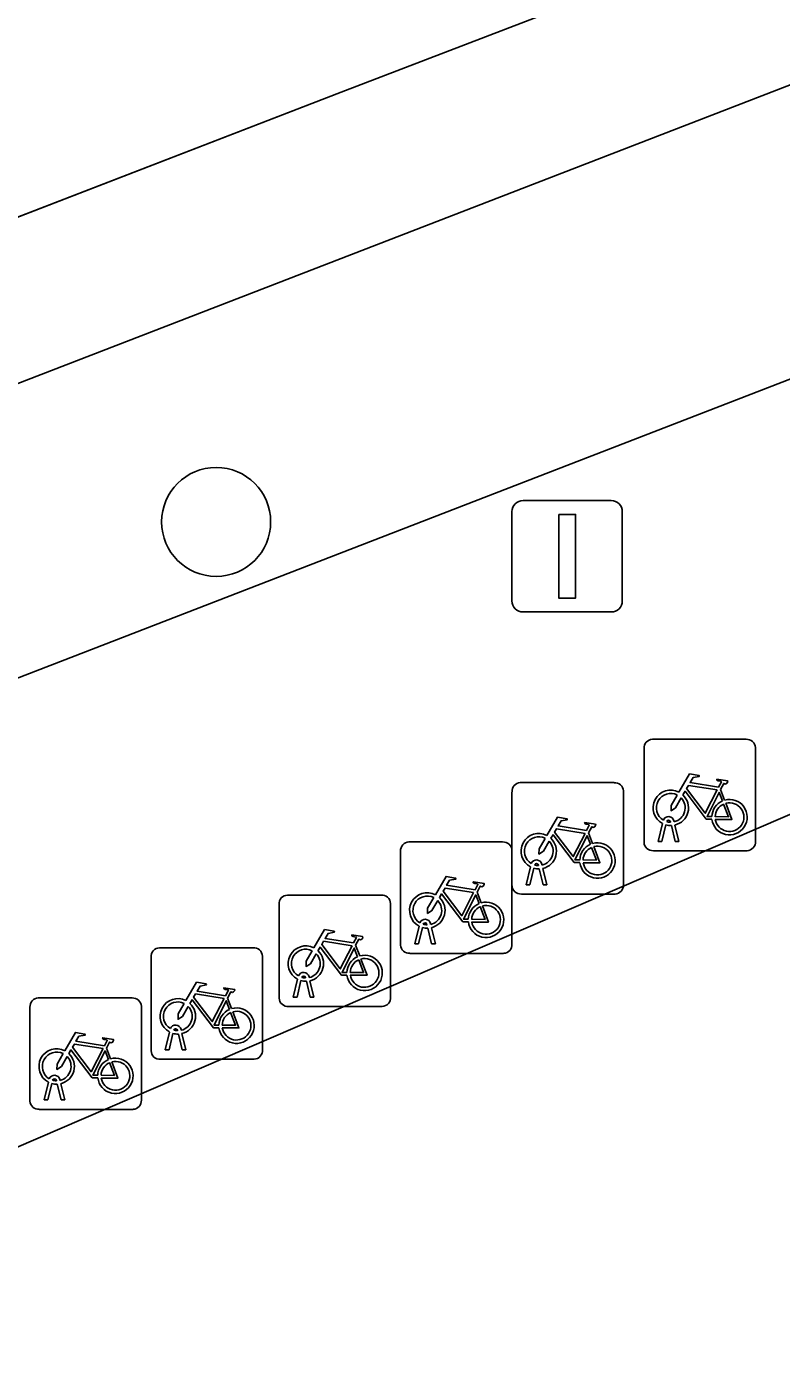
# Model space of a CAD drawing. Extents: x 159371 to 159986, y 382987 to 383597.
# Drawn here: x 159598.3 to 159605.07, y 383537.86 to 383549.93 of the extents above; entities that cross this region are included whole.
import ezdxf

# ---------------------------------------------------------------- set-up
doc = ezdxf.new("R2010")
doc.units = 0
for name, color, linetype in [('IMGEO_Boom', 7, 'Continuous'), ('IMGEO_Fietsenrek', 7, 'Continuous'), ('IMGEO_Lichtmast', 7, 'Continuous'), ('IMGEO_Pand', 7, 'Continuous'), ('IMGEO_Parkeervlak_open', 7, 'Continuous'), ('IMGEO_Rijbaan_lokaal_gesloten', 7, 'Continuous'), ('IMGEO_Rijbaan_lokaal_open', 7, 'Continuous'), ('IMGEO_Voetpad_open', 7, 'Continuous')]:
    doc.layers.add(name, color=color, linetype=linetype)

msp = doc.modelspace()

# ---------------------------------------------------------------- linework, layer by layer
at = {"layer": 'IMGEO_Boom'}
msp.add_circle((159599.997, 383545.484), 0.489, dxfattribs=at)
at = {"layer": 'IMGEO_Fietsenrek'}
for p, q in [((159603.837, 383542.608), (159603.837, 383543.449)), ((159603.837, 383543.449), (159603.837, 383542.608)), ((159603.912, 383543.533), (159604.753, 383543.533)), ((159604.753, 383543.533), (159603.912, 383543.533)), ((159604.837, 383543.458), (159604.837, 383542.617)), ((159604.837, 383542.617), (159604.837, 383543.458)), ((159602.727, 383543.144), (159603.568, 383543.144)), ((159603.568, 383543.144), (159602.727, 383543.144)), ((159604.524, 383543.082), (159604.56, 383542.987)), ((159602.652, 383542.219), (159602.652, 383543.06)), ((159602.652, 383543.06), (159602.652, 383542.219)), ((159603.652, 383543.069), (159603.652, 383542.228)), ((159603.652, 383542.228), (159603.652, 383543.069)), ((159603.964, 383542.617), (159604.003, 383542.777)), ((159604.033, 383542.765), (159603.998, 383542.617)), ((159604.075, 383542.789), (159604.074, 383542.793)), ((159604.116, 383542.617), (159604.082, 383542.759)), ((159604.106, 383542.8), (159604.107, 383542.793)), ((159604.114, 383542.763), (159604.149, 383542.617)), ((159601.727, 383542.612), (159602.568, 383542.612)), ((159602.568, 383542.612), (159601.727, 383542.612)), ((159603.339, 383542.693), (159603.375, 383542.598)), ((159603.998, 383542.617), (159603.964, 383542.617)), ((159604.149, 383542.617), (159604.116, 383542.617)), ((159601.652, 383541.687), (159601.652, 383542.528)), ((159601.652, 383542.528), (159601.652, 383541.687)), ((159602.652, 383542.537), (159602.652, 383541.696)), ((159602.652, 383541.696), (159602.652, 383542.537)), ((159604.762, 383542.533), (159603.921, 383542.533)), ((159603.921, 383542.533), (159604.762, 383542.533)), ((159602.779, 383542.228), (159602.818, 383542.388)), ((159602.848, 383542.376), (159602.813, 383542.228)), ((159602.89, 383542.4), (159602.889, 383542.404)), ((159602.931, 383542.228), (159602.897, 383542.37)), ((159602.921, 383542.411), (159602.922, 383542.404)), ((159602.929, 383542.374), (159602.964, 383542.228)), ((159600.637, 383542.135), (159601.478, 383542.135)), ((159601.478, 383542.135), (159600.637, 383542.135)), ((159602.339, 383542.161), (159602.375, 383542.066)), ((159603.577, 383542.144), (159602.736, 383542.144)), ((159602.736, 383542.144), (159603.577, 383542.144)), ((159602.813, 383542.228), (159602.779, 383542.228)), ((159602.964, 383542.228), (159602.931, 383542.228)), ((159600.562, 383541.21), (159600.562, 383542.051)), ((159600.562, 383542.051), (159600.562, 383541.21)), ((159601.562, 383542.06), (159601.562, 383541.219)), ((159601.562, 383541.219), (159601.562, 383542.06)), ((159601.89, 383541.868), (159601.889, 383541.872)), ((159601.921, 383541.879), (159601.922, 383541.872)), ((159601.779, 383541.696), (159601.818, 383541.856)), ((159601.848, 383541.844), (159601.813, 383541.696)), ((159601.931, 383541.696), (159601.897, 383541.838)), ((159601.929, 383541.842), (159601.964, 383541.696)), ((159599.488, 383541.662), (159600.329, 383541.662)), ((159600.329, 383541.662), (159599.488, 383541.662)), ((159601.249, 383541.684), (159601.285, 383541.589)), ((159601.813, 383541.696), (159601.779, 383541.696)), ((159601.964, 383541.696), (159601.931, 383541.696)), ((159599.413, 383540.737), (159599.413, 383541.578)), ((159599.413, 383541.578), (159599.413, 383540.737)), ((159600.413, 383541.587), (159600.413, 383540.746)), ((159600.413, 383540.746), (159600.413, 383541.587)), ((159602.577, 383541.612), (159601.736, 383541.612)), ((159601.736, 383541.612), (159602.577, 383541.612)), ((159600.8, 383541.391), (159600.799, 383541.395)), ((159600.831, 383541.402), (159600.832, 383541.395)), ((159600.689, 383541.219), (159600.728, 383541.379)), ((159600.758, 383541.367), (159600.723, 383541.219)), ((159600.841, 383541.219), (159600.807, 383541.361)), ((159600.839, 383541.365), (159600.874, 383541.219)), ((159598.401, 383541.212), (159599.242, 383541.212)), ((159599.242, 383541.212), (159598.401, 383541.212)), ((159600.1, 383541.211), (159600.136, 383541.116)), ((159600.723, 383541.219), (159600.689, 383541.219)), ((159600.874, 383541.219), (159600.841, 383541.219)), ((159598.326, 383540.287), (159598.326, 383541.128)), ((159598.326, 383541.128), (159598.326, 383540.287)), ((159599.326, 383541.137), (159599.326, 383540.296)), ((159599.326, 383540.296), (159599.326, 383541.137)), ((159601.487, 383541.135), (159600.646, 383541.135)), ((159600.646, 383541.135), (159601.487, 383541.135)), ((159599.54, 383540.746), (159599.579, 383540.906)), ((159599.651, 383540.918), (159599.65, 383540.922)), ((159599.682, 383540.929), (159599.683, 383540.922)), ((159599.609, 383540.894), (159599.574, 383540.746)), ((159599.692, 383540.746), (159599.658, 383540.888)), ((159599.69, 383540.892), (159599.725, 383540.746)), ((159599.013, 383540.761), (159599.049, 383540.666)), ((159599.574, 383540.746), (159599.54, 383540.746)), ((159599.725, 383540.746), (159599.692, 383540.746)), ((159600.338, 383540.662), (159599.497, 383540.662)), ((159599.497, 383540.662), (159600.338, 383540.662)), ((159598.453, 383540.296), (159598.492, 383540.456)), ((159598.522, 383540.444), (159598.487, 383540.296)), ((159598.564, 383540.468), (159598.563, 383540.472)), ((159598.605, 383540.296), (159598.571, 383540.438)), ((159598.595, 383540.479), (159598.596, 383540.472)), ((159598.603, 383540.442), (159598.638, 383540.296)), ((159599.251, 383540.212), (159598.41, 383540.212)), ((159598.41, 383540.212), (159599.251, 383540.212)), ((159598.487, 383540.296), (159598.453, 383540.296)), ((159598.638, 383540.296), (159598.605, 383540.296))]:
    msp.add_line(p, q, dxfattribs=at)
for points in [[(159604.15, 383543.059), (159604.245, 383543.223), (159604.331, 383543.209), (159604.333, 383543.2), (159604.277, 383543.189), (159604.25, 383543.144), (159604.506, 383543.103)], [(159604.493, 383543.078), (159604.236, 383543.119), (159604.219, 383543.09), (159604.386, 383542.87), (159604.493, 383543.078)], [(159604.506, 383543.103), (159604.531, 383543.152), (159604.525, 383543.156), (159604.502, 383543.16), (159604.49, 383543.167), (159604.489, 383543.17), (159604.491, 383543.175), (159604.586, 383543.16), (159604.588, 383543.15), (159604.578, 383543.137), (159604.566, 383543.131), (159604.552, 383543.137), (159604.524, 383543.082)], [(159604.171, 383543.007), (159604.119, 383542.917), (159604.079, 383542.892), (159604.08, 383542.939), (159604.135, 383543.033)], [(159604.446, 383542.815), (159604.396, 383542.815), (159604.205, 383543.066), (159604.186, 383543.034)], [(159604.541, 383542.98), (159604.511, 383543.057), (159604.402, 383542.839), (159604.445, 383542.839)], [(159604.571, 383542.959), (159604.626, 383542.814), (159604.476, 383542.814)], [(159604.475, 383542.839), (159604.595, 383542.838), (159604.551, 383542.952)], [(159602.965, 383542.67), (159603.06, 383542.834), (159603.146, 383542.82), (159603.148, 383542.811), (159603.092, 383542.8), (159603.065, 383542.755), (159603.321, 383542.714)], [(159603.308, 383542.689), (159603.051, 383542.73), (159603.034, 383542.701), (159603.201, 383542.481), (159603.308, 383542.689)], [(159603.321, 383542.714), (159603.346, 383542.763), (159603.34, 383542.767), (159603.317, 383542.771), (159603.305, 383542.778), (159603.304, 383542.781), (159603.306, 383542.786), (159603.401, 383542.771), (159603.403, 383542.761), (159603.393, 383542.748), (159603.381, 383542.742), (159603.367, 383542.748), (159603.339, 383542.693)], [(159602.986, 383542.618), (159602.934, 383542.528), (159602.894, 383542.503), (159602.895, 383542.55), (159602.95, 383542.644)], [(159603.261, 383542.426), (159603.211, 383542.426), (159603.02, 383542.677), (159603.001, 383542.645)], [(159603.356, 383542.591), (159603.326, 383542.668), (159603.217, 383542.45), (159603.26, 383542.45)], [(159603.29, 383542.45), (159603.41, 383542.449), (159603.366, 383542.563)], [(159603.386, 383542.57), (159603.441, 383542.425), (159603.291, 383542.425)], [(159601.965, 383542.138), (159602.06, 383542.302), (159602.146, 383542.288), (159602.148, 383542.279), (159602.092, 383542.268), (159602.065, 383542.223), (159602.321, 383542.182)], [(159602.321, 383542.182), (159602.346, 383542.231), (159602.34, 383542.235), (159602.317, 383542.239), (159602.305, 383542.246), (159602.304, 383542.249), (159602.306, 383542.254), (159602.401, 383542.239), (159602.403, 383542.229), (159602.393, 383542.216), (159602.381, 383542.21), (159602.367, 383542.216), (159602.339, 383542.161)], [(159601.986, 383542.086), (159601.934, 383541.996), (159601.894, 383541.971), (159601.895, 383542.018), (159601.95, 383542.112)], [(159602.261, 383541.894), (159602.211, 383541.894), (159602.02, 383542.145), (159602.001, 383542.113)], [(159602.308, 383542.157), (159602.051, 383542.198), (159602.034, 383542.169), (159602.201, 383541.949), (159602.308, 383542.157)], [(159602.356, 383542.059), (159602.326, 383542.136), (159602.217, 383541.918), (159602.26, 383541.918)], [(159602.29, 383541.918), (159602.41, 383541.917), (159602.366, 383542.031)], [(159602.386, 383542.038), (159602.441, 383541.893), (159602.291, 383541.893)], [(159600.875, 383541.661), (159600.97, 383541.825), (159601.056, 383541.811), (159601.058, 383541.802), (159601.002, 383541.791), (159600.975, 383541.746), (159601.231, 383541.705)], [(159601.231, 383541.705), (159601.256, 383541.754), (159601.25, 383541.758), (159601.227, 383541.762), (159601.215, 383541.769), (159601.214, 383541.772), (159601.216, 383541.777), (159601.311, 383541.762), (159601.313, 383541.752), (159601.303, 383541.739), (159601.291, 383541.733), (159601.277, 383541.739), (159601.249, 383541.684)], [(159600.896, 383541.609), (159600.844, 383541.519), (159600.804, 383541.494), (159600.805, 383541.541), (159600.86, 383541.635)], [(159601.171, 383541.417), (159601.121, 383541.417), (159600.93, 383541.668), (159600.911, 383541.636)], [(159601.218, 383541.68), (159600.961, 383541.721), (159600.944, 383541.692), (159601.111, 383541.472), (159601.218, 383541.68)], [(159601.266, 383541.582), (159601.236, 383541.659), (159601.127, 383541.441), (159601.17, 383541.441)], [(159601.2, 383541.441), (159601.32, 383541.44), (159601.276, 383541.554)], [(159601.296, 383541.561), (159601.351, 383541.416), (159601.201, 383541.416)], [(159599.726, 383541.188), (159599.821, 383541.352), (159599.907, 383541.338), (159599.909, 383541.329), (159599.853, 383541.318), (159599.826, 383541.273), (159600.082, 383541.232)], [(159600.082, 383541.232), (159600.107, 383541.281), (159600.101, 383541.285), (159600.078, 383541.289), (159600.066, 383541.296), (159600.065, 383541.299), (159600.067, 383541.304), (159600.162, 383541.289), (159600.164, 383541.279), (159600.154, 383541.266), (159600.142, 383541.26), (159600.128, 383541.266), (159600.1, 383541.211)], [(159599.747, 383541.136), (159599.695, 383541.046), (159599.655, 383541.021), (159599.656, 383541.068), (159599.711, 383541.162)], [(159600.022, 383540.944), (159599.972, 383540.944), (159599.781, 383541.195), (159599.762, 383541.163)], [(159600.069, 383541.207), (159599.812, 383541.248), (159599.795, 383541.219), (159599.962, 383540.999), (159600.069, 383541.207)], [(159600.117, 383541.109), (159600.087, 383541.186), (159599.978, 383540.968), (159600.021, 383540.968)], [(159600.051, 383540.968), (159600.171, 383540.967), (159600.127, 383541.081)], [(159600.147, 383541.088), (159600.202, 383540.943), (159600.052, 383540.943)], [(159598.639, 383540.738), (159598.734, 383540.902), (159598.82, 383540.888), (159598.822, 383540.879), (159598.766, 383540.868), (159598.739, 383540.823), (159598.995, 383540.782)], [(159598.982, 383540.757), (159598.725, 383540.798), (159598.708, 383540.769), (159598.875, 383540.549), (159598.982, 383540.757)], [(159598.995, 383540.782), (159599.02, 383540.831), (159599.014, 383540.835), (159598.991, 383540.839), (159598.979, 383540.846), (159598.978, 383540.849), (159598.98, 383540.854), (159599.075, 383540.839), (159599.077, 383540.829), (159599.067, 383540.816), (159599.055, 383540.81), (159599.041, 383540.816), (159599.013, 383540.761)], [(159598.66, 383540.686), (159598.608, 383540.596), (159598.568, 383540.571), (159598.569, 383540.618), (159598.624, 383540.712)], [(159598.935, 383540.494), (159598.885, 383540.494), (159598.694, 383540.745), (159598.675, 383540.713)], [(159599.03, 383540.659), (159599, 383540.736), (159598.891, 383540.518), (159598.934, 383540.518)], [(159598.964, 383540.518), (159599.084, 383540.517), (159599.04, 383540.631)], [(159599.06, 383540.638), (159599.115, 383540.493), (159598.965, 383540.493)]]:
    msp.add_lwpolyline(points, dxfattribs=at)
for centre, radius, start, end in [((159603.915, 383543.455), 0.0779, 92.4484, 184.2845), ((159603.915, 383543.455), 0.0779, 92.4484, 184.2845), ((159604.759, 383543.455), 0.0779, 2.4484, 94.2845), ((159604.759, 383543.455), 0.0779, 2.4484, 94.2845), ((159602.73, 383543.066), 0.0779, 92.4484, 184.2845), ((159602.73, 383543.066), 0.0779, 92.4484, 184.2845), ((159603.574, 383543.066), 0.0779, 2.4484, 94.2845), ((159603.574, 383543.066), 0.0779, 2.4484, 94.2845), ((159604.077, 383542.918), 0.159, 62.6766, 242.1369), ((159604.077, 383542.918), 0.129, 63.3192, 238.903), ((159604.077, 383542.918), 0.129, 283.6043, 43.4302), ((159604.077, 383542.918), 0.159, 283.5766, 46.6042), ((159604.604, 383542.834), 0.159, 113.3408, 178.3217), ((159604.604, 383542.834), 0.159, 187.0065, 105.7708), ((159604.604, 383542.834), 0.129, 188.6715, 104.5883), ((159604.057, 383542.789), 0.0499, 12.8025, 158.6934), ((159604.604, 383542.834), 0.129, 113.923, 177.9556), ((159604.077, 383542.918), 0.159, 253.9967, 271.7867), ((159604.057, 383542.789), 0.0174, 12.8025, 163.4502), ((159604.077, 383542.918), 0.129, 253.415, 269.0204), ((159601.73, 383542.534), 0.0779, 92.4484, 184.2845), ((159601.73, 383542.534), 0.0779, 92.4484, 184.2845), ((159602.574, 383542.534), 0.0779, 2.4484, 94.2845), ((159602.574, 383542.534), 0.0779, 2.4484, 94.2845), ((159602.892, 383542.529), 0.159, 62.6766, 242.1369), ((159602.892, 383542.529), 0.129, 63.3192, 238.903), ((159602.892, 383542.529), 0.129, 283.6043, 43.4302), ((159602.892, 383542.529), 0.159, 283.5766, 46.6042), ((159603.419, 383542.445), 0.159, 187.0065, 105.7708), ((159603.915, 383542.611), 0.0779, 182.4484, 274.2845), ((159603.915, 383542.611), 0.0779, 182.4484, 274.2845), ((159604.759, 383542.611), 0.0779, 272.4484, 4.2845), ((159604.759, 383542.611), 0.0779, 272.4484, 4.2845), ((159603.419, 383542.445), 0.159, 113.3408, 178.3217), ((159603.419, 383542.445), 0.129, 113.923, 177.9556), ((159603.419, 383542.445), 0.129, 188.6715, 104.5883), ((159602.872, 383542.4), 0.0499, 12.8025, 158.6934), ((159602.892, 383542.529), 0.159, 253.9967, 271.7867), ((159602.872, 383542.4), 0.0174, 12.8025, 163.4502), ((159602.892, 383542.529), 0.129, 253.415, 269.0204), ((159600.64, 383542.057), 0.0779, 92.4484, 184.2845), ((159600.64, 383542.057), 0.0779, 92.4484, 184.2845), ((159601.484, 383542.057), 0.0779, 2.4484, 94.2845), ((159601.484, 383542.057), 0.0779, 2.4484, 94.2845), ((159601.892, 383541.997), 0.159, 62.6766, 242.1369), ((159601.892, 383541.997), 0.129, 63.3192, 238.903), ((159601.892, 383541.997), 0.159, 283.5766, 46.6042), ((159602.73, 383542.222), 0.0779, 182.4484, 274.2845), ((159602.73, 383542.222), 0.0779, 182.4484, 274.2845), ((159603.574, 383542.222), 0.0779, 272.4484, 4.2845), ((159603.574, 383542.222), 0.0779, 272.4484, 4.2845), ((159601.892, 383541.997), 0.129, 283.6043, 43.4302), ((159602.419, 383541.913), 0.159, 113.3408, 178.3217), ((159602.419, 383541.913), 0.159, 187.0065, 105.7708), ((159602.419, 383541.913), 0.129, 113.923, 177.9556), ((159602.419, 383541.913), 0.129, 188.6715, 104.5883), ((159601.872, 383541.868), 0.0499, 12.8025, 158.6934), ((159601.872, 383541.868), 0.0174, 12.8025, 163.4502), ((159601.892, 383541.997), 0.129, 253.415, 269.0204), ((159601.892, 383541.997), 0.159, 253.9967, 271.7867), ((159599.491, 383541.584), 0.0779, 92.4484, 184.2845), ((159599.491, 383541.584), 0.0779, 92.4484, 184.2845), ((159600.335, 383541.584), 0.0779, 2.4484, 94.2845), ((159600.335, 383541.584), 0.0779, 2.4484, 94.2845), ((159600.802, 383541.52), 0.159, 62.6766, 242.1369), ((159600.802, 383541.52), 0.129, 63.3192, 238.903), ((159600.802, 383541.52), 0.159, 283.5766, 46.6042), ((159601.73, 383541.69), 0.0779, 182.4484, 274.2845), ((159601.73, 383541.69), 0.0779, 182.4484, 274.2845), ((159602.574, 383541.69), 0.0779, 272.4484, 4.2845), ((159602.574, 383541.69), 0.0779, 272.4484, 4.2845), ((159600.802, 383541.52), 0.129, 283.6043, 43.4302), ((159601.329, 383541.436), 0.159, 113.3408, 178.3217), ((159601.329, 383541.436), 0.159, 187.0065, 105.7708), ((159601.329, 383541.436), 0.129, 113.923, 177.9556), ((159601.329, 383541.436), 0.129, 188.6715, 104.5883), ((159600.782, 383541.391), 0.0499, 12.8025, 158.6934), ((159600.782, 383541.391), 0.0174, 12.8025, 163.4502), ((159600.802, 383541.52), 0.129, 253.415, 269.0204), ((159600.802, 383541.52), 0.159, 253.9967, 271.7867), ((159598.404, 383541.134), 0.0779, 92.4484, 184.2845), ((159598.404, 383541.134), 0.0779, 92.4484, 184.2845), ((159599.248, 383541.134), 0.0779, 2.4484, 94.2845), ((159599.248, 383541.134), 0.0779, 2.4484, 94.2845), ((159599.653, 383541.047), 0.159, 62.6766, 242.1369), ((159599.653, 383541.047), 0.129, 63.3192, 238.903), ((159599.653, 383541.047), 0.159, 283.5766, 46.6042), ((159600.64, 383541.213), 0.0779, 182.4484, 274.2845), ((159600.64, 383541.213), 0.0779, 182.4484, 274.2845), ((159601.484, 383541.213), 0.0779, 272.4484, 4.2845), ((159601.484, 383541.213), 0.0779, 272.4484, 4.2845), ((159599.653, 383541.047), 0.129, 283.6043, 43.4302), ((159600.18, 383540.963), 0.159, 113.3408, 178.3217), ((159600.18, 383540.963), 0.159, 187.0065, 105.7708), ((159600.18, 383540.963), 0.129, 113.923, 177.9556), ((159600.18, 383540.963), 0.129, 188.6715, 104.5883), ((159599.633, 383540.918), 0.0499, 12.8025, 158.6934), ((159599.633, 383540.918), 0.0174, 12.8025, 163.4502), ((159599.653, 383541.047), 0.129, 253.415, 269.0204), ((159599.653, 383541.047), 0.159, 253.9967, 271.7867), ((159598.566, 383540.597), 0.159, 62.6766, 242.1369), ((159598.566, 383540.597), 0.129, 63.3192, 238.903), ((159598.566, 383540.597), 0.129, 283.6043, 43.4302), ((159598.566, 383540.597), 0.159, 283.5766, 46.6042), ((159599.093, 383540.513), 0.159, 187.0065, 105.7708), ((159599.491, 383540.74), 0.0779, 182.4484, 274.2845), ((159599.491, 383540.74), 0.0779, 182.4484, 274.2845), ((159600.335, 383540.74), 0.0779, 272.4484, 4.2845), ((159600.335, 383540.74), 0.0779, 272.4484, 4.2845), ((159599.093, 383540.513), 0.159, 113.3408, 178.3217), ((159599.093, 383540.513), 0.129, 113.923, 177.9556), ((159599.093, 383540.513), 0.129, 188.6715, 104.5883), ((159598.546, 383540.468), 0.0499, 12.8025, 158.6934), ((159598.566, 383540.597), 0.159, 253.9967, 271.7867), ((159598.546, 383540.468), 0.0174, 12.8025, 163.4502), ((159598.566, 383540.597), 0.129, 253.415, 269.0204), ((159598.404, 383540.29), 0.0779, 182.4484, 274.2845), ((159598.404, 383540.29), 0.0779, 182.4484, 274.2845), ((159599.248, 383540.29), 0.0779, 272.4484, 4.2845), ((159599.248, 383540.29), 0.0779, 272.4484, 4.2845)]:
    msp.add_arc(centre, radius, start, end, dxfattribs=at)
at = {"layer": 'IMGEO_Lichtmast'}
for p, q in [((159602.752, 383545.676), (159603.542, 383545.676)), ((159603.542, 383545.676), (159602.752, 383545.676)), ((159602.652, 383544.776), (159602.652, 383545.576)), ((159602.652, 383545.576), (159602.652, 383544.776)), ((159603.642, 383545.576), (159603.642, 383544.776)), ((159603.642, 383544.776), (159603.642, 383545.576)), ((159603.542, 383544.676), (159602.752, 383544.676)), ((159602.752, 383544.676), (159603.542, 383544.676))]:
    msp.add_line(p, q, dxfattribs=at)
msp.add_lwpolyline([(159603.072, 383545.551), (159603.222, 383545.551), (159603.222, 383544.801), (159603.072, 383544.801), (159603.072, 383545.551)], dxfattribs=at)
for centre, start, end in [((159602.752, 383545.576), 90, 180), ((159602.752, 383545.576), 90, 180), ((159603.542, 383545.576), 0, 90), ((159603.542, 383545.576), 360, 90), ((159602.752, 383544.776), 180, 270), ((159602.752, 383544.776), 180, 270), ((159603.542, 383544.776), 270, 0), ((159603.542, 383544.776), 270, 0)]:
    msp.add_arc(centre, 0.1, start, end, dxfattribs=at)
at = {"layer": 'IMGEO_Pand'}
msp.add_lwpolyline([(159630.263, 383553.702), (159614.892, 383547.056), (159595.056, 383538.515), (159596.126, 383536.025), (159576.35, 383527.523), (159561.396, 383521.059)], dxfattribs=at)
at = {"layer": 'IMGEO_Parkeervlak_open'}
msp.add_lwpolyline([(159621.788, 383555.845), (159592.76, 383544.616), (159593.644, 383542.314), (159622.719, 383553.571)], close=True, dxfattribs=at)
at = {"layer": 'IMGEO_Rijbaan_lokaal_gesloten'}
msp.add_lwpolyline([(159621.788, 383555.845), (159621.266, 383557.067), (159601.118, 383549.342), (159588.74, 383544.556), (159575.588, 383539.471), (159576.124, 383538.179), (159587.149, 383542.49), (159592.76, 383544.616)], close=True, dxfattribs=at)
at = {"layer": 'IMGEO_Rijbaan_lokaal_open'}
msp.add_lwpolyline([(159715.609, 383596.852), (159663.509, 383577.196), (159637.938, 383567.886), (159619.725, 383561.254), (159619.862, 383560.923), (159615.549, 383559.357), (159597.957, 383552.488), (159592.721, 383550.465), (159575.021, 383540.839), (159575.021, 383540.839), (159575.457, 383539.787), (159575.588, 383539.471), (159588.74, 383544.556), (159601.118, 383549.342), (159621.266, 383557.067), (159621.788, 383555.845), (159626.735, 383557.739), (159626.771, 383557.757), (159647.334, 383565.734), (159647.474, 383565.772), (159672.358, 383575.388), (159678.021, 383577.448), (159694.12, 383583.203)], dxfattribs=at)
at = {"layer": 'IMGEO_Voetpad_open'}
for points in [[(159626.735, 383557.739), (159621.788, 383555.845), (159622.719, 383553.571), (159593.644, 383542.314), (159592.76, 383544.616), (159587.149, 383542.49), (159588.036, 383540.14), (159577.033, 383535.85), (159576.124, 383538.179)], [(159595.056, 383538.515), (159614.892, 383547.056), (159630.263, 383553.702), (159633.614, 383557.28)]]:
    msp.add_lwpolyline(points, dxfattribs=at)

doc.saveas('drawing.dxf')
